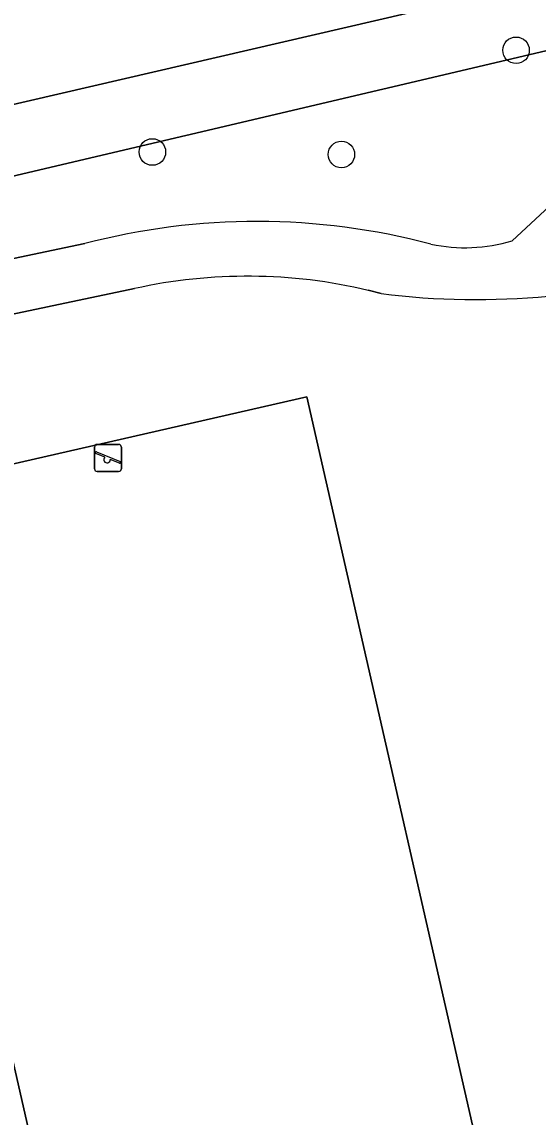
# Model space of a CAD drawing. Extents: x 157648 to 158502, y 379212 to 380938.
# Drawn here: x 158157.84 to 158176.86, y 380665.3 to 380705.65 of the extents above; entities that cross this region are included whole.
import ezdxf

# ---------------------------------------------------------------- set-up
doc = ezdxf.new("R2010")
doc.units = 0
for name, color, linetype in [('IMGEO_Boom', 7, 'Continuous'), ('IMGEO_Erf', 7, 'Continuous'), ('IMGEO_Groenvoorziening', 7, 'Continuous'), ('IMGEO_Speelvoorziening', 7, 'Continuous'), ('IMGEO_Voetpad_halfverhard', 7, 'Continuous')]:
    doc.layers.add(name, color=color, linetype=linetype)

msp = doc.modelspace()

# ---------------------------------------------------------------- linework, layer by layer
at = {"layer": 'IMGEO_Boom'}
for centre in [(158176.046, 380704.606), (158162.643, 380700.86), (158169.61, 380700.768)]:
    msp.add_circle(centre, 0.489, dxfattribs=at)
at = {"layer": 'IMGEO_Erf'}
msp.add_lwpolyline([(158136.992, 380710.445), (158138.158, 380705.588), (158138.525, 380705.664), (158138.825, 380704.77), (158139.162, 380704.851), (158140.633, 380698.699), (158177.827, 380707.322), (158176.732, 380711.977), (158170.295, 380739.457)], dxfattribs=at)
at = {"layer": 'IMGEO_Groenvoorziening'}
for points in [[(158134.215, 380697.164), (158134.823, 380694.638), (158178.399, 380704.888), (158177.827, 380707.322), (158140.633, 380698.699), (158137.424, 380697.931)], [(158152.74, 380688.283), (158168.341, 380691.834), (158175.651, 380659.715), (158160.051, 380656.164)], [(158152.74, 380688.283), (158160.051, 380656.164), (158175.651, 380659.715), (158168.341, 380691.834)]]:
    msp.add_lwpolyline(points, close=True, dxfattribs=at)
for points in [[(158179.361, 380700.798), (158178.399, 380704.888), (158134.823, 380694.638), (158135.391, 380692.276), (158160.153, 380697.487)], [(158175.906, 380697.591), (158179.361, 380700.798)], [(158161.987, 380695.83), (158135.861, 380690.324), (158138.738, 380678.374), (158139.431, 380675.495), (158142.911, 380676.259), (158141.792, 380681.277), (158142.774, 380681.497), (158142.742, 380681.643), (158150.448, 380683.345), (158153.433, 380669.74), (158145.733, 380668.054), (158148.757, 380663.803)], [(158171.076, 380695.645), (158170.601, 380695.764)]]:
    msp.add_lwpolyline(points, dxfattribs=at)
for centre, radius, start, end in [((158166.494, 380673.197), 25.104, 75.1895, 104.6309), ((158174.167, 380703.367), 6.033, 257.9853, 286.7564), ((158166.15, 380676.955), 19.328, 76.685, 102.4371), ((158174.577, 380723.251), 27.827, 262.7716, 275.5011)]:
    msp.add_arc(centre, radius, start, end, dxfattribs=at)
at = {"layer": 'IMGEO_Speelvoorziening'}
for p, q in [((158160.511, 380689.188), (158160.511, 380689.988)), ((158160.511, 380689.988), (158160.511, 380689.188)), ((158160.611, 380690.088), (158161.401, 380690.088)), ((158161.401, 380690.088), (158160.611, 380690.088)), ((158161.501, 380689.988), (158161.501, 380689.188)), ((158161.501, 380689.188), (158161.501, 380689.988)), ((158160.894, 380689.616), (158160.555, 380689.753)), ((158160.58, 380689.813), (158161.456, 380689.46)), ((158161.432, 380689.4), (158161.092, 380689.537)), ((158161.401, 380689.088), (158160.611, 380689.088)), ((158160.611, 380689.088), (158161.401, 380689.088))]:
    msp.add_line(p, q, dxfattribs=at)
for centre, radius, start, end in [((158160.611, 380689.988), 0.1, 90, 180), ((158160.611, 380689.988), 0.1, 90, 180), ((158161.401, 380689.988), 0.1, 0, 90), ((158161.401, 380689.988), 0.1, 360, 90), ((158160.568, 380689.783), 0.0327, 68.078, 248.078), ((158160.973, 380689.526), 0.12, 130.9928, 5.1632), ((158160.611, 380689.188), 0.1, 180, 270), ((158160.611, 380689.188), 0.1, 180, 270), ((158161.401, 380689.188), 0.1, 270, 0), ((158161.401, 380689.188), 0.1, 270, 0), ((158161.444, 380689.43), 0.0327, 248.078, 68.078)]:
    msp.add_arc(centre, radius, start, end, dxfattribs=at)
at = {"layer": 'IMGEO_Voetpad_halfverhard'}
for points in [[(158177.245, 380695.552), (158180.409, 380696.343), (158179.361, 380700.798), (158175.906, 380697.591)], [(158160.153, 380697.487), (158135.391, 380692.276), (158135.861, 380690.324), (158161.987, 380695.83)], [(158170.601, 380695.764), (158171.076, 380695.645)]]:
    msp.add_lwpolyline(points, dxfattribs=at)
for centre, radius, start, end in [((158166.494, 380673.197), 25.104, 75.1895, 104.6309), ((158174.167, 380703.367), 6.033, 257.9853, 286.7564), ((158166.15, 380676.955), 19.328, 76.685, 102.4371), ((158174.577, 380723.251), 27.827, 262.7716, 275.5011)]:
    msp.add_arc(centre, radius, start, end, dxfattribs=at)

doc.saveas('drawing.dxf')
